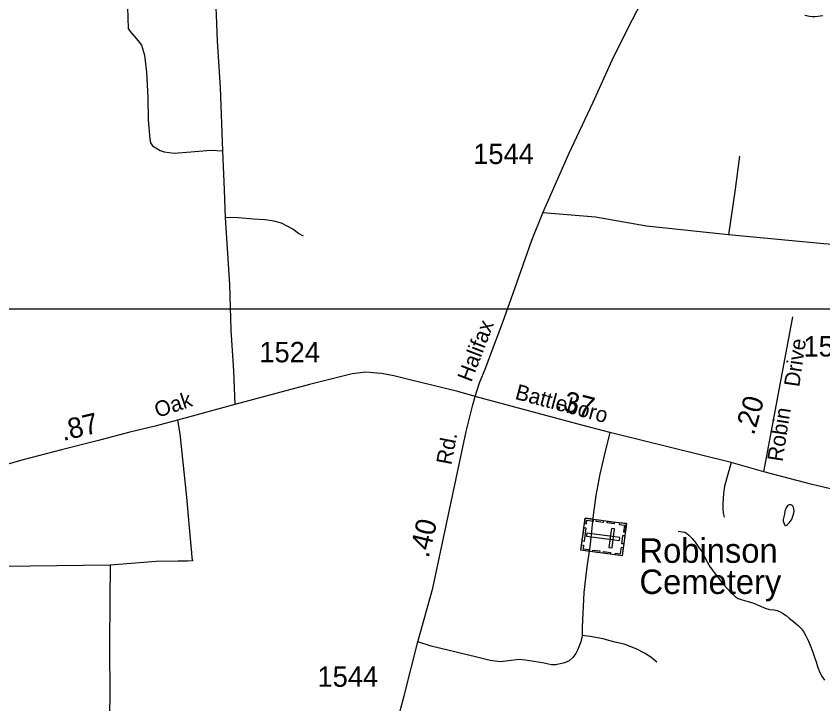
# Model space of a CAD drawing. Extents: x 2220236 to 2384410, y 720751 to 894131.
# Drawn here: x 2336765 to 2341712, y 833042 to 837260 of the extents above; entities that cross this region are included whole.
import ezdxf

# ---------------------------------------------------------------- set-up
doc = ezdxf.new("R2010")
doc.units = 0
doc.layers.add('Default', color=7, linetype='Continuous')

msp = doc.modelspace()

# ---------------------------------------------------------------- linework, layer by layer
at = {"layer": 'Default'}
msp.add_line((2341349.8, 834464.9), (2341526.9, 835416.4), dxfattribs=at)
for points in [[(2337876.7, 837591.6), (2337901.1, 837539.2), (2337923.8, 837502.5), (2337967.4, 837434.5), (2337979.6, 837397.8), (2337988.4, 837348.9), (2337991.9, 837266.9), (2337998.8, 837106.3), (2338016.3, 836821.7), (2338030.2, 836434.1)], [(2339580.7, 834927.5), (2339606.2, 835011), (2339645.2, 835105.4), (2339674.2, 835181.6), (2339749.6, 835383.2), (2339823.8, 835589.2), (2339926.7, 835886), (2339994.7, 836053.6), (2340154.4, 836414.9), (2340302.7, 836732.7), (2340419.6, 836989.3), (2340519.8, 837193.1), (2340646.4, 837438)], [(2337447.3, 837314.2), (2337452.8, 837184.4), (2337465.1, 837166.5), (2337513.7, 837109.2), (2337534, 837081.4), (2337552.8, 837019.6), (2337564, 836915.8), (2337571.8, 836760), (2337575.5, 836624.1), (2337585, 836506.3), (2337589.1, 836482.2), (2337601.5, 836464.3), (2337647.7, 836435), (2337673.8, 836427.3), (2337734, 836419.9), (2337861.8, 836429.5), (2337959.7, 836438.7), (2338030.2, 836434.1)], [(2341601.5, 837264.8), (2341629.6, 837259.4), (2341647.1, 837257.8), (2341665.5, 837257.6), (2341711.5, 837264.4)], [(2338030.2, 836434.1), (2338040.7, 836195), (2338046.5, 836023.9)], [(2341201.1, 836401.6), (2341173.5, 836199.4), (2341132.3, 835919.1)], [(2338527.8, 835909.7), (2338497.6, 835927.3), (2338461.4, 835952.8), (2338392.8, 835990), (2338344.7, 836001.5), (2338292.7, 836010.8), (2338220.6, 836014), (2338128.6, 836022.9), (2338046.5, 836023.9)], [(2338046.5, 836023.9), (2338060.4, 835804.3), (2338073.4, 835614.2), (2338082.6, 835334.3), (2338097.9, 835084.8), (2338106.1, 834878.7)], [(2341132.3, 835919.1), (2340629.8, 835971.5), (2340317.5, 836027.4), (2339994.7, 836053.6)], [(2342661.6, 835774.2), (2342102.3, 835833.6), (2341718.5, 835863.3), (2341132.3, 835919.1)], [(2329807.7, 835464.4), (2346103.7, 835464.4), (2346103.7, 816974.9), (2329807.7, 816974.9), (2329807.7, 835464.4)], [(2339580.7, 834927.5), (2339474, 834957.2), (2339170.2, 835031.6), (2339081.4, 835053.2), (2339004.6, 835068.9), (2338955.8, 835072.4), (2338908.7, 835075.9), (2338824.9, 835065.5), (2338565, 835000.9), (2338106.1, 834878.7), (2337754.6, 834782.6), (2337618.5, 834744.2), (2337463.2, 834707.6), (2337262.6, 834655.2), (2337043.6, 834599.3), (2336808.1, 834538.2), (2336517.6, 834456.2)], [(2339101.5, 832929.4), (2339145.4, 833091.9), (2339227.4, 833422.7), (2339319.5, 833751.9), (2339524, 834712.8), (2339565.8, 834875.2), (2339580.7, 834927.5)], [(2341349.8, 834464.9), (2341149.7, 834521.6), (2340405, 834705.8), (2340202.6, 834759.9), (2339580.7, 834927.5)], [(2337754.6, 834782.6), (2337768.5, 834698.8), (2337810.4, 834309.5), (2337831.2, 834075.6), (2337839.9, 833969.1), (2337843.4, 833937.7), (2337846.9, 833918.5), (2337815.5, 833916.7), (2337759.7, 833916.7), (2337623.6, 833915), (2337342.7, 833892.3)], [(2340405, 834705.8), (2340373.2, 834574.1), (2340344.7, 834449.9), (2340320.4, 834319.7), (2340303.7, 834199.5), (2340284, 834021.2), (2340261.7, 833865.1), (2340245.5, 833724.9), (2340236.1, 833512.9), (2340236.6, 833460.9)], [(2341149.7, 834521.6), (2341109.4, 834377.1), (2341102, 834333), (2341098.7, 834271.1), (2341098.9, 834241), (2341101.4, 834211.1), (2341105.7, 834187.1)], [(2342911.1, 834229.2), (2342769.1, 834227.5), (2342561.4, 834222.3), (2342387, 834217), (2342325.9, 834215.3), (2342198.5, 834248.2), (2341793.5, 834353.3), (2341637.6, 834389.8), (2341349.8, 834464.9)], [(2341476.8, 834205.6), (2341473.2, 834190), (2341469.4, 834171.8), (2341469.4, 834162), (2341471.8, 834151.2), (2341473.7, 834145.7), (2341475.9, 834139.9), (2341479.7, 834136.1), (2341484, 834135.3), (2341489.8, 834138.2), (2341495.9, 834141.7), (2341505.6, 834152), (2341511.5, 834160.4), (2341519.6, 834171.2), (2341523.3, 834178), (2341527.3, 834192.2), (2341533, 834212.2), (2341535.1, 834226), (2341534.6, 834236.8), (2341532.6, 834246.6), (2341528.3, 834254.6), (2341522.2, 834260), (2341516.2, 834262.3), (2341504.4, 834261.9), (2341500.2, 834260.1), (2341494.5, 834255.5), (2341486.4, 834243.7), (2341482.2, 834234.7), (2341478.7, 834225.4), (2341476.8, 834205.6)], [(2340825.3, 834101.8), (2340851.4, 834096.3), (2340865.3, 834094.6), (2340875.4, 834088.4), (2340889.7, 834076.5), (2340909.8, 834057), (2340928.2, 834033.2), (2340948.5, 834003.5), (2340972.8, 833969.3), (2340995.2, 833927.6), (2341021.8, 833880.1), (2341052.5, 833836.4), (2341092.9, 833785.5), (2341123.5, 833751.3), (2341149.9, 833723.8), (2341173.5, 833700.9), (2341192.4, 833688.5), (2341216.4, 833680.6), (2341244.6, 833672.6), (2341282.5, 833661), (2341328.9, 833641.6), (2341357, 833627.9), (2341385.2, 833620.9), (2341411.2, 833618.7), (2341431.1, 833615.5), (2341449.2, 833605.5), (2341465.3, 833597.3), (2341487.5, 833584), (2341507.7, 833564.5), (2341532, 833546.5), (2341548.4, 833532.4), (2341562.3, 833520.8), (2341579.8, 833502.5), (2341592.9, 833486.6), (2341607.1, 833459.3), (2341623.6, 833425.5), (2341637.8, 833391.6), (2341650.3, 833359.3), (2341661.1, 833327.9), (2341671.1, 833300.4), (2341679.2, 833270.2), (2341693.8, 833234.1), (2341708, 833208.4), (2341722.3, 833186.7)], [(2337342.7, 833892.3), (2336688.5, 833883.6), (2336417.2, 833874.8), (2336228.7, 833859.1), (2336148.5, 833857.4), (2336115.3, 833852.1), (2336047.3, 833829.5), (2335952.7, 833731.5), (2335923, 833719.1), (2335873, 833708.4), (2335801.2, 833707.7), (2335651.3, 833693.8)], [(2337342.7, 833892.3), (2337339.1, 833678.1), (2337338.2, 833400.2), (2337340.1, 833084.3), (2337333.5, 832806.3)], [(2340236.6, 833460.9), (2340227.2, 833422.8), (2340207.7, 833370.6), (2340197.9, 833350.4), (2340178.3, 833326.2), (2340156.5, 833306.1), (2340128.6, 833293.8), (2340074.9, 833281), (2340048.9, 833280.7), (2339992.8, 833294), (2339886.6, 833310.9), (2339850.5, 833314.4), (2339734.8, 833298.9), (2339672.3, 833307.5), (2339590.3, 833328.4), (2339309.4, 833394.8), (2339227.4, 833422.7)], [(2340694.5, 833298.5), (2340656.1, 833327.9), (2340617.8, 833353.6), (2340567.5, 833378.9), (2340493.3, 833408.1), (2340427.1, 833423.2), (2340364.9, 833440.5), (2340284.7, 833455.6), (2340236.6, 833460.9)]]:
    msp.add_lwpolyline(points, dxfattribs=at)
for points in [[(2340507.3, 834147.4), (2340481, 833950), (2340228.6, 833983.6), (2340254.9, 834181)], [(2340250.6, 834148.2), (2340262, 834146.7), (2340264.9, 834168.5), (2340304.9, 834163.1), (2340306.4, 834174.2), (2340255, 834181)], [(2340324.2, 834171.8), (2340367.2, 834166.1), (2340365.7, 834154.8), (2340322.7, 834160.5)], [(2340390.9, 834162.9), (2340433.8, 834157.2), (2340432.3, 834145.9), (2340389.4, 834151.6)], [(2340464.4, 834153.1), (2340462.9, 834141.8), (2340494.8, 834137.6), (2340489.4, 834097.4), (2340500.5, 834095.9), (2340507.3, 834147.4)], [(2340258.7, 834122.5), (2340247.5, 834038.4), (2340236.2, 834039.9), (2340247.4, 834124)], [(2340463.9, 834043.2), (2340466.3, 834061.7), (2340265.3, 834088.4), (2340262.9, 834069.9)], [(2340434.5, 834115.9), (2340416, 834118.4), (2340400.4, 834001.6), (2340418.9, 833999.2)], [(2340497.5, 834073.9), (2340490.7, 834022.6), (2340479.4, 834024.1), (2340486.2, 834075.4)], [(2340233, 834016.5), (2340244.4, 834015), (2340241.5, 833993.2), (2340281.5, 833987.8), (2340280.1, 833976.8), (2340228.6, 833983.6)], [(2340301.8, 833985.4), (2340344.7, 833979.6), (2340343.2, 833968.4), (2340300.3, 833974.1)], [(2340438, 833955.7), (2340439.5, 833966.9), (2340471.4, 833962.7), (2340476.8, 834002.9), (2340487.8, 834001.4), (2340481, 833950)], [(2340367.1, 833976.6), (2340410, 833970.9), (2340408.5, 833959.6), (2340365.6, 833965.3)]]:
    msp.add_lwpolyline(points, close=True, dxfattribs=at)

# ---------------------------------------------------------------- texts
for s, height, p in [('1544', 125, (2339568, 836352.9)), ('1576', 125, (2341593, 835172.2)), ('1524', 125, (2338256.7, 835136.8)), ('Robinson', 150, (2340587.3, 833906.9)), ('Cemetery', 150, (2340587.3, 833715.9)), ('1544', 125, (2338613.1, 833146.8))]:
    msp.add_text(s, height=height, dxfattribs=at).set_placement(p)
for s, height, rotation, p in [('Halifax', 95, 68.8687, (2339556, 835010.5)), ('Drive', 95, 81.8019, (2341566.8, 834982)), ('Battleboro', 95, 345.0018, (2339819.1, 834913.2)), ('Oak', 95, 18.6334, (2337632.4, 834795.4)), ('.37', 125, 345.8158, (2340067.1, 834852.7)), ('.20', 125, 73.7132, (2341288.6, 834685)), ('.87', 125, 13.5314, (2337053.1, 834653.8)), ('Robin', 95, 81.0691, (2341464, 834523.6)), ('Rd.', 95, 79.1702, (2339433.4, 834503.4)), ('.40', 125, 76.4909, (2339293.7, 833932.4))]:
    msp.add_text(s, height=height, rotation=rotation, dxfattribs=at).set_placement(p)

doc.saveas('drawing.dxf')
